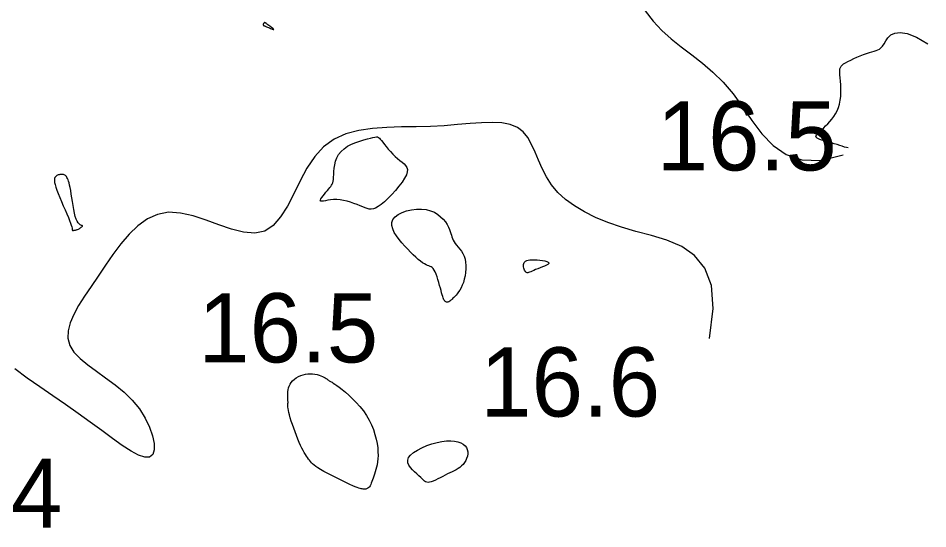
# Model space of a CAD drawing. Extents: x 3040093 to 3056816, y 408076 to 509144.
# Drawn here: x 3046528.1 to 3046593.8, y 434833.2 to 434870.1 of the extents above; entities that cross this region are included whole.
import ezdxf

# ---------------------------------------------------------------- set-up
doc = ezdxf.new("R2010")
doc.units = 0
doc.layers.add('V-CHAN-CONT-EL17', color=7, linetype='Continuous')
doc.layers.add('V-TOPO-SOUN-0610', color=7, linetype='Continuous')

msp = doc.modelspace()

# ---------------------------------------------------------------- linework, layer by layer
at = {"layer": 'V-CHAN-CONT-EL17'}
for points in [[(3046573.405, 434870.623), (3046573.971, 434869.872), (3046574.602, 434869.198), (3046575.289, 434868.582), (3046576.016, 434867.999), (3046576.769, 434867.421), (3046577.535, 434866.82), (3046578.298, 434866.171), (3046579.045, 434865.447), (3046579.76, 434864.619), (3046580.439, 434863.68), (3046581.118, 434862.692), (3046581.841, 434861.733), (3046582.654, 434860.886), (3046583.601, 434860.229), (3046584.729, 434859.842), (3046586.081, 434859.806), (3046587.704, 434860.201)], [(3046588.077, 434860.706), (3046587.96, 434860.731), (3046587.816, 434860.771), (3046587.65, 434860.823), (3046587.468, 434860.882), (3046587.275, 434860.947), (3046587.075, 434861.013), (3046586.876, 434861.077), (3046586.681, 434861.136), (3046586.496, 434861.189), (3046586.325, 434861.235), (3046586.17, 434861.277), (3046586.035, 434861.318), (3046585.922, 434861.359), (3046585.835, 434861.403), (3046585.776, 434861.451), (3046585.748, 434861.507), (3046585.753, 434861.571), (3046585.79, 434861.644), (3046585.853, 434861.727), (3046585.94, 434861.819), (3046586.047, 434861.922), (3046586.169, 434862.036), (3046586.305, 434862.161), (3046586.449, 434862.297), (3046586.598, 434862.445), (3046586.748, 434862.605), (3046586.896, 434862.779), (3046587.037, 434862.967), (3046587.168, 434863.17), (3046587.284, 434863.388), (3046587.382, 434863.624), (3046587.458, 434863.877), (3046587.509, 434864.147), (3046587.538, 434864.428), (3046587.549, 434864.715), (3046587.547, 434864.999), (3046587.534, 434865.275), (3046587.516, 434865.535), (3046587.497, 434865.773), (3046587.48, 434865.981), (3046587.469, 434866.156), (3046587.469, 434866.301), (3046587.482, 434866.422), (3046587.514, 434866.524), (3046587.566, 434866.613), (3046587.643, 434866.694), (3046587.749, 434866.775), (3046587.887, 434866.86), (3046588.059, 434866.954), (3046588.259, 434867.054), (3046588.48, 434867.157), (3046588.712, 434867.26), (3046588.95, 434867.36), (3046589.184, 434867.452), (3046589.408, 434867.533), (3046589.612, 434867.6), (3046589.793, 434867.652), (3046589.951, 434867.694), (3046590.091, 434867.736), (3046590.217, 434867.786), (3046590.334, 434867.852), (3046590.446, 434867.943), (3046590.558, 434868.068), (3046590.672, 434868.235), (3046590.798, 434868.445), (3046590.954, 434868.669), (3046591.165, 434868.869), (3046591.452, 434869.01), (3046591.839, 434869.054), (3046592.35, 434868.964), (3046593.006, 434868.704), (3046593.832, 434868.236)], [(3046578.057, 434846.942), (3046578.324, 434849.096), (3046578.187, 434850.764), (3046577.715, 434852.021), (3046576.977, 434852.938), (3046576.041, 434853.589), (3046574.976, 434854.048), (3046573.85, 434854.387), (3046572.733, 434854.679), (3046571.682, 434854.986), (3046570.71, 434855.321), (3046569.818, 434855.687), (3046569.009, 434856.084), (3046568.284, 434856.516), (3046567.646, 434856.983), (3046567.095, 434857.487), (3046566.634, 434858.031), (3046566.26, 434858.612), (3046565.953, 434859.215), (3046565.69, 434859.82), (3046565.445, 434860.407), (3046565.194, 434860.956), (3046564.913, 434861.449), (3046564.578, 434861.865), (3046564.164, 434862.185), (3046563.653, 434862.395), (3046563.047, 434862.509), (3046562.354, 434862.546), (3046561.583, 434862.525), (3046560.742, 434862.467), (3046559.839, 434862.39), (3046558.883, 434862.314), (3046557.88, 434862.258), (3046556.843, 434862.234), (3046555.787, 434862.221), (3046554.733, 434862.191), (3046553.7, 434862.116), (3046552.707, 434861.967), (3046551.774, 434861.716), (3046550.919, 434861.334), (3046550.163, 434860.792), (3046549.516, 434860.078), (3046548.959, 434859.234), (3046548.462, 434858.318), (3046547.998, 434857.389), (3046547.539, 434856.504), (3046547.055, 434855.721), (3046546.518, 434855.099), (3046545.901, 434854.695), (3046545.183, 434854.548), (3046544.378, 434854.615), (3046543.507, 434854.834), (3046542.594, 434855.145), (3046541.661, 434855.484), (3046540.729, 434855.79), (3046539.82, 434856.002), (3046538.958, 434856.057), (3046538.158, 434855.909), (3046537.42, 434855.575), (3046536.735, 434855.086), (3046536.096, 434854.475), (3046535.497, 434853.774), (3046534.93, 434853.014), (3046534.388, 434852.228), (3046533.864, 434851.448), (3046533.355, 434850.7), (3046532.878, 434849.99), (3046532.452, 434849.315), (3046532.098, 434848.674), (3046531.837, 434848.068), (3046531.688, 434847.494), (3046531.673, 434846.951), (3046531.811, 434846.44), (3046532.114, 434845.956), (3046532.558, 434845.491), (3046533.11, 434845.033), (3046533.737, 434844.573), (3046534.406, 434844.099), (3046535.084, 434843.599), (3046535.737, 434843.064), (3046536.333, 434842.483), (3046536.844, 434841.85), (3046537.261, 434841.191), (3046537.58, 434840.535), (3046537.798, 434839.912), (3046537.91, 434839.354), (3046537.914, 434838.89), (3046537.806, 434838.551), (3046537.582, 434838.367), (3046537.24, 434838.36), (3046536.79, 434838.515), (3046536.241, 434838.809), (3046535.606, 434839.217), (3046534.895, 434839.717), (3046534.119, 434840.284), (3046533.289, 434840.896), (3046532.416, 434841.528), (3046531.512, 434842.162), (3046530.588, 434842.796), (3046529.658, 434843.434), (3046528.735, 434844.079), (3046527.833, 434844.735)]]:
    msp.add_lwpolyline(points, dxfattribs=at)
for points in [[(3046546.165, 434869.408), (3046546.239, 434869.376), (3046546.315, 434869.345), (3046546.387, 434869.316), (3046546.451, 434869.292), (3046546.502, 434869.275), (3046546.537, 434869.268), (3046546.551, 434869.273), (3046546.542, 434869.293), (3046546.511, 434869.324), (3046546.463, 434869.364), (3046546.404, 434869.411), (3046546.337, 434869.461), (3046546.268, 434869.513), (3046546.199, 434869.563), (3046546.137, 434869.61), (3046546.084, 434869.649), (3046546.04, 434869.682), (3046546.004, 434869.709), (3046545.974, 434869.729), (3046545.95, 434869.744), (3046545.93, 434869.754), (3046545.913, 434869.758), (3046545.897, 434869.758), (3046545.882, 434869.753), (3046545.867, 434869.744), (3046545.852, 434869.732), (3046545.839, 434869.718), (3046545.826, 434869.703), (3046545.815, 434869.686), (3046545.805, 434869.67), (3046545.797, 434869.654), (3046545.791, 434869.639), (3046545.787, 434869.625), (3046545.785, 434869.612), (3046545.786, 434869.6), (3046545.789, 434869.589), (3046545.794, 434869.579), (3046545.803, 434869.569), (3046545.815, 434869.559), (3046545.83, 434869.549), (3046545.85, 434869.539), (3046545.874, 434869.529), (3046545.904, 434869.516), (3046545.94, 434869.501), (3046545.984, 434869.484), (3046546.035, 434869.463), (3046546.096, 434869.437)], [(3046550.615, 434857.841), (3046550.684, 434857.929), (3046550.74, 434858.013), (3046550.785, 434858.099), (3046550.82, 434858.194), (3046550.846, 434858.304), (3046550.865, 434858.435), (3046550.878, 434858.595), (3046550.888, 434858.786), (3046550.901, 434859.005), (3046550.923, 434859.243), (3046550.962, 434859.493), (3046551.024, 434859.746), (3046551.116, 434859.997), (3046551.245, 434860.236), (3046551.418, 434860.456), (3046551.638, 434860.652), (3046551.897, 434860.823), (3046552.181, 434860.971), (3046552.478, 434861.098), (3046552.776, 434861.204), (3046553.062, 434861.293), (3046553.324, 434861.365), (3046553.548, 434861.423), (3046553.727, 434861.466), (3046553.865, 434861.495), (3046553.971, 434861.506), (3046554.054, 434861.499), (3046554.124, 434861.471), (3046554.188, 434861.421), (3046554.256, 434861.346), (3046554.336, 434861.244), (3046554.436, 434861.116), (3046554.554, 434860.966), (3046554.688, 434860.8), (3046554.836, 434860.624), (3046554.993, 434860.444), (3046555.158, 434860.266), (3046555.328, 434860.096), (3046555.499, 434859.941), (3046555.669, 434859.803), (3046555.829, 434859.679), (3046555.972, 434859.559), (3046556.09, 434859.437), (3046556.174, 434859.304), (3046556.216, 434859.152), (3046556.209, 434858.975), (3046556.143, 434858.764), (3046556.014, 434858.515), (3046555.831, 434858.236), (3046555.607, 434857.94), (3046555.355, 434857.638), (3046555.086, 434857.343), (3046554.814, 434857.067), (3046554.552, 434856.822), (3046554.312, 434856.619), (3046554.102, 434856.467), (3046553.92, 434856.365), (3046553.758, 434856.306), (3046553.608, 434856.284), (3046553.463, 434856.294), (3046553.316, 434856.33), (3046553.159, 434856.386), (3046552.986, 434856.456), (3046552.79, 434856.535), (3046552.574, 434856.618), (3046552.343, 434856.702), (3046552.1, 434856.781), (3046551.852, 434856.853), (3046551.601, 434856.912), (3046551.352, 434856.955), (3046551.111, 434856.977), (3046550.88, 434856.976), (3046550.665, 434856.957), (3046550.469, 434856.928), (3046550.297, 434856.896), (3046550.152, 434856.868), (3046550.038, 434856.852), (3046549.959, 434856.854), (3046549.92, 434856.881), (3046549.923, 434856.939), (3046549.961, 434857.024), (3046550.028, 434857.129), (3046550.116, 434857.249), (3046550.218, 434857.376), (3046550.326, 434857.505), (3046550.432, 434857.629), (3046550.531, 434857.743)], [(3046532.169, 434854.765), (3046532.198, 434854.77), (3046532.229, 434854.776), (3046532.262, 434854.784), (3046532.299, 434854.794), (3046532.338, 434854.807), (3046532.382, 434854.825), (3046532.431, 434854.846), (3046532.484, 434854.873), (3046532.539, 434854.904), (3046532.592, 434854.937), (3046532.641, 434854.971), (3046532.683, 434855.003), (3046532.713, 434855.034), (3046532.73, 434855.06), (3046532.729, 434855.08), (3046532.708, 434855.094), (3046532.671, 434855.108), (3046532.62, 434855.129), (3046532.558, 434855.162), (3046532.49, 434855.216), (3046532.417, 434855.296), (3046532.345, 434855.409), (3046532.275, 434855.563), (3046532.212, 434855.762), (3046532.154, 434855.997), (3046532.101, 434856.259), (3046532.052, 434856.539), (3046532.006, 434856.825), (3046531.963, 434857.107), (3046531.922, 434857.376), (3046531.881, 434857.622), (3046531.841, 434857.836), (3046531.802, 434858.019), (3046531.762, 434858.174), (3046531.723, 434858.305), (3046531.684, 434858.413), (3046531.645, 434858.502), (3046531.606, 434858.574), (3046531.568, 434858.633), (3046531.529, 434858.682), (3046531.491, 434858.72), (3046531.451, 434858.749), (3046531.41, 434858.771), (3046531.367, 434858.786), (3046531.321, 434858.795), (3046531.272, 434858.798), (3046531.22, 434858.798), (3046531.163, 434858.794), (3046531.104, 434858.786), (3046531.043, 434858.774), (3046530.983, 434858.757), (3046530.925, 434858.734), (3046530.87, 434858.705), (3046530.82, 434858.669), (3046530.776, 434858.625), (3046530.741, 434858.573), (3046530.716, 434858.509), (3046530.702, 434858.429), (3046530.702, 434858.33), (3046530.718, 434858.208), (3046530.752, 434858.058), (3046530.805, 434857.878), (3046530.879, 434857.664), (3046530.975, 434857.413), (3046531.088, 434857.135), (3046531.213, 434856.839), (3046531.343, 434856.535), (3046531.473, 434856.235), (3046531.597, 434855.947), (3046531.708, 434855.683), (3046531.801, 434855.453), (3046531.871, 434855.265), (3046531.922, 434855.115), (3046531.955, 434855), (3046531.975, 434854.914), (3046531.985, 434854.853), (3046531.989, 434854.811), (3046531.991, 434854.784), (3046531.994, 434854.767), (3046532.001, 434854.756), (3046532.012, 434854.749), (3046532.027, 434854.746), (3046532.046, 434854.746), (3046532.067, 434854.748), (3046532.09, 434854.751), (3046532.115, 434854.756), (3046532.142, 434854.761)], [(3046555.321, 434855.731), (3046555.55, 434855.901), (3046555.835, 434856.044), (3046556.162, 434856.158), (3046556.515, 434856.239), (3046556.879, 434856.284), (3046557.239, 434856.289), (3046557.579, 434856.253), (3046557.888, 434856.172), (3046558.164, 434856.054), (3046558.408, 434855.907), (3046558.62, 434855.737), (3046558.803, 434855.553), (3046558.958, 434855.362), (3046559.084, 434855.172), (3046559.185, 434854.991), (3046559.261, 434854.825), (3046559.318, 434854.674), (3046559.362, 434854.534), (3046559.398, 434854.403), (3046559.433, 434854.279), (3046559.472, 434854.159), (3046559.522, 434854.042), (3046559.588, 434853.923), (3046559.674, 434853.801), (3046559.776, 434853.674), (3046559.888, 434853.539), (3046560.003, 434853.395), (3046560.117, 434853.239), (3046560.222, 434853.068), (3046560.312, 434852.882), (3046560.382, 434852.677), (3046560.426, 434852.453), (3046560.446, 434852.214), (3046560.443, 434851.966), (3046560.421, 434851.714), (3046560.382, 434851.465), (3046560.327, 434851.223), (3046560.261, 434850.995), (3046560.184, 434850.787), (3046560.1, 434850.602), (3046560.01, 434850.44), (3046559.918, 434850.299), (3046559.825, 434850.177), (3046559.735, 434850.072), (3046559.65, 434849.983), (3046559.571, 434849.907), (3046559.502, 434849.843), (3046559.445, 434849.788), (3046559.398, 434849.742), (3046559.359, 434849.703), (3046559.326, 434849.672), (3046559.297, 434849.646), (3046559.27, 434849.624), (3046559.243, 434849.607), (3046559.215, 434849.593), (3046559.183, 434849.58), (3046559.149, 434849.571), (3046559.112, 434849.566), (3046559.073, 434849.566), (3046559.035, 434849.572), (3046558.996, 434849.585), (3046558.959, 434849.607), (3046558.924, 434849.637), (3046558.891, 434849.679), (3046558.86, 434849.732), (3046558.83, 434849.798), (3046558.799, 434849.88), (3046558.766, 434849.98), (3046558.731, 434850.098), (3046558.692, 434850.236), (3046558.648, 434850.396), (3046558.598, 434850.579), (3046558.543, 434850.778), (3046558.484, 434850.986), (3046558.421, 434851.194), (3046558.356, 434851.396), (3046558.288, 434851.584), (3046558.219, 434851.749), (3046558.15, 434851.885), (3046558.081, 434851.987), (3046558.01, 434852.06), (3046557.936, 434852.111), (3046557.856, 434852.149), (3046557.769, 434852.181), (3046557.672, 434852.215), (3046557.564, 434852.26), (3046557.442, 434852.322), (3046557.306, 434852.409), (3046557.155, 434852.521), (3046556.992, 434852.655), (3046556.817, 434852.81), (3046556.632, 434852.985), (3046556.438, 434853.179), (3046556.236, 434853.389), (3046556.028, 434853.613), (3046555.817, 434853.851), (3046555.612, 434854.098), (3046555.426, 434854.35), (3046555.269, 434854.603), (3046555.152, 434854.852), (3046555.088, 434855.094), (3046555.088, 434855.324), (3046555.163, 434855.537)], [(3046564.622, 434852.354), (3046564.651, 434852.42), (3046564.695, 434852.478), (3046564.757, 434852.527), (3046564.839, 434852.568), (3046564.942, 434852.599), (3046565.068, 434852.62), (3046565.22, 434852.631), (3046565.397, 434852.632), (3046565.59, 434852.623), (3046565.787, 434852.605), (3046565.977, 434852.579), (3046566.149, 434852.546), (3046566.292, 434852.505), (3046566.394, 434852.459), (3046566.443, 434852.408), (3046566.433, 434852.352), (3046566.37, 434852.293), (3046566.264, 434852.232), (3046566.127, 434852.169), (3046565.97, 434852.105), (3046565.802, 434852.041), (3046565.635, 434851.979), (3046565.48, 434851.918), (3046565.345, 434851.86), (3046565.229, 434851.807), (3046565.131, 434851.761), (3046565.047, 434851.725), (3046564.976, 434851.699), (3046564.915, 434851.686), (3046564.861, 434851.689), (3046564.811, 434851.709), (3046564.765, 434851.748), (3046564.723, 434851.803), (3046564.685, 434851.87), (3046564.653, 434851.947), (3046564.628, 434852.029), (3046564.611, 434852.115), (3046564.603, 434852.199), (3046564.607, 434852.28)], [(3046547.573, 434842.858), (3046547.575, 434842.974), (3046547.583, 434843.098), (3046547.6, 434843.229), (3046547.63, 434843.364), (3046547.673, 434843.499), (3046547.735, 434843.632), (3046547.816, 434843.76), (3046547.92, 434843.881), (3046548.044, 434843.992), (3046548.184, 434844.093), (3046548.338, 434844.181), (3046548.502, 434844.256), (3046548.673, 434844.316), (3046548.848, 434844.36), (3046549.024, 434844.386), (3046549.198, 434844.394), (3046549.368, 434844.385), (3046549.531, 434844.362), (3046549.686, 434844.329), (3046549.83, 434844.288), (3046549.963, 434844.241), (3046550.08, 434844.193), (3046550.182, 434844.145), (3046550.266, 434844.099), (3046550.334, 434844.058), (3046550.39, 434844.019), (3046550.435, 434843.984), (3046550.473, 434843.952), (3046550.506, 434843.924), (3046550.537, 434843.899), (3046550.569, 434843.877), (3046550.604, 434843.858), (3046550.647, 434843.837), (3046550.701, 434843.81), (3046550.771, 434843.773), (3046550.861, 434843.719), (3046550.974, 434843.645), (3046551.116, 434843.546), (3046551.29, 434843.417), (3046551.498, 434843.255), (3046551.734, 434843.061), (3046551.989, 434842.838), (3046552.255, 434842.588), (3046552.524, 434842.315), (3046552.786, 434842.022), (3046553.034, 434841.711), (3046553.26, 434841.385), (3046553.456, 434841.047), (3046553.622, 434840.701), (3046553.76, 434840.353), (3046553.872, 434840.007), (3046553.96, 434839.668), (3046554.024, 434839.341), (3046554.067, 434839.031), (3046554.091, 434838.742), (3046554.097, 434838.478), (3046554.087, 434838.238), (3046554.065, 434838.019), (3046554.032, 434837.818), (3046553.991, 434837.633), (3046553.944, 434837.462), (3046553.894, 434837.3), (3046553.844, 434837.147), (3046553.794, 434837), (3046553.747, 434836.859), (3046553.7, 434836.727), (3046553.654, 434836.603), (3046553.608, 434836.49), (3046553.562, 434836.389), (3046553.515, 434836.301), (3046553.467, 434836.227), (3046553.419, 434836.168), (3046553.368, 434836.123), (3046553.316, 434836.091), (3046553.262, 434836.069), (3046553.206, 434836.057), (3046553.148, 434836.052), (3046553.087, 434836.054), (3046553.024, 434836.059), (3046552.958, 434836.069), (3046552.884, 434836.083), (3046552.8, 434836.104), (3046552.7, 434836.135), (3046552.58, 434836.177), (3046552.437, 434836.233), (3046552.266, 434836.305), (3046552.063, 434836.395), (3046551.826, 434836.503), (3046551.562, 434836.628), (3046551.281, 434836.765), (3046550.992, 434836.908), (3046550.704, 434837.055), (3046550.426, 434837.2), (3046550.17, 434837.339), (3046549.943, 434837.469), (3046549.752, 434837.585), (3046549.595, 434837.69), (3046549.467, 434837.787), (3046549.362, 434837.877), (3046549.275, 434837.964), (3046549.2, 434838.05), (3046549.132, 434838.138), (3046549.065, 434838.231), (3046548.996, 434838.332), (3046548.923, 434838.442), (3046548.847, 434838.564), (3046548.766, 434838.701), (3046548.682, 434838.853), (3046548.593, 434839.023), (3046548.501, 434839.215), (3046548.404, 434839.428), (3046548.303, 434839.665), (3046548.201, 434839.919), (3046548.1, 434840.184), (3046548.002, 434840.452), (3046547.91, 434840.717), (3046547.826, 434840.97), (3046547.752, 434841.205), (3046547.692, 434841.416), (3046547.647, 434841.595), (3046547.615, 434841.746), (3046547.594, 434841.872), (3046547.583, 434841.977), (3046547.578, 434842.063), (3046547.578, 434842.136), (3046547.581, 434842.198), (3046547.584, 434842.252), (3046547.586, 434842.303), (3046547.586, 434842.353), (3046547.585, 434842.404), (3046547.584, 434842.458), (3046547.581, 434842.518), (3046547.579, 434842.586), (3046547.576, 434842.664), (3046547.574, 434842.754)], [(3046556.45, 434838.519), (3046556.669, 434838.704), (3046556.947, 434838.882), (3046557.27, 434839.048), (3046557.622, 434839.198), (3046557.991, 434839.327), (3046558.36, 434839.43), (3046558.717, 434839.502), (3046559.048, 434839.541), (3046559.35, 434839.548), (3046559.622, 434839.524), (3046559.862, 434839.474), (3046560.07, 434839.4), (3046560.244, 434839.303), (3046560.382, 434839.188), (3046560.484, 434839.056), (3046560.548, 434838.911), (3046560.578, 434838.756), (3046560.578, 434838.596), (3046560.55, 434838.433), (3046560.499, 434838.273), (3046560.428, 434838.118), (3046560.34, 434837.974), (3046560.24, 434837.843), (3046560.13, 434837.729), (3046560.011, 434837.629), (3046559.883, 434837.541), (3046559.747, 434837.46), (3046559.602, 434837.384), (3046559.449, 434837.31), (3046559.289, 434837.234), (3046559.121, 434837.153), (3046558.946, 434837.064), (3046558.767, 434836.972), (3046558.588, 434836.879), (3046558.412, 434836.789), (3046558.243, 434836.708), (3046558.085, 434836.639), (3046557.941, 434836.585), (3046557.815, 434836.552), (3046557.709, 434836.541), (3046557.617, 434836.554), (3046557.535, 434836.587), (3046557.457, 434836.641), (3046557.375, 434836.713), (3046557.285, 434836.802), (3046557.179, 434836.907), (3046557.053, 434837.026), (3046556.903, 434837.158), (3046556.741, 434837.301), (3046556.58, 434837.455), (3046556.435, 434837.618), (3046556.321, 434837.788), (3046556.251, 434837.965), (3046556.241, 434838.147), (3046556.304, 434838.332)]]:
    msp.add_lwpolyline(points, close=True, dxfattribs=at)

# ---------------------------------------------------------------- texts
at = {"layer": 'V-TOPO-SOUN-0610'}
for s, p in [('16.5 ', (3046574.233, 434859.08)), ('16.5 ', (3046541.093, 434845.21)), ('16.6 ', (3046561.473, 434841.3)), ('16.4 ', (3046518.263, 434833.26))]:
    msp.add_text(s, height=5, dxfattribs=at).set_placement(p)

doc.saveas('drawing.dxf')
